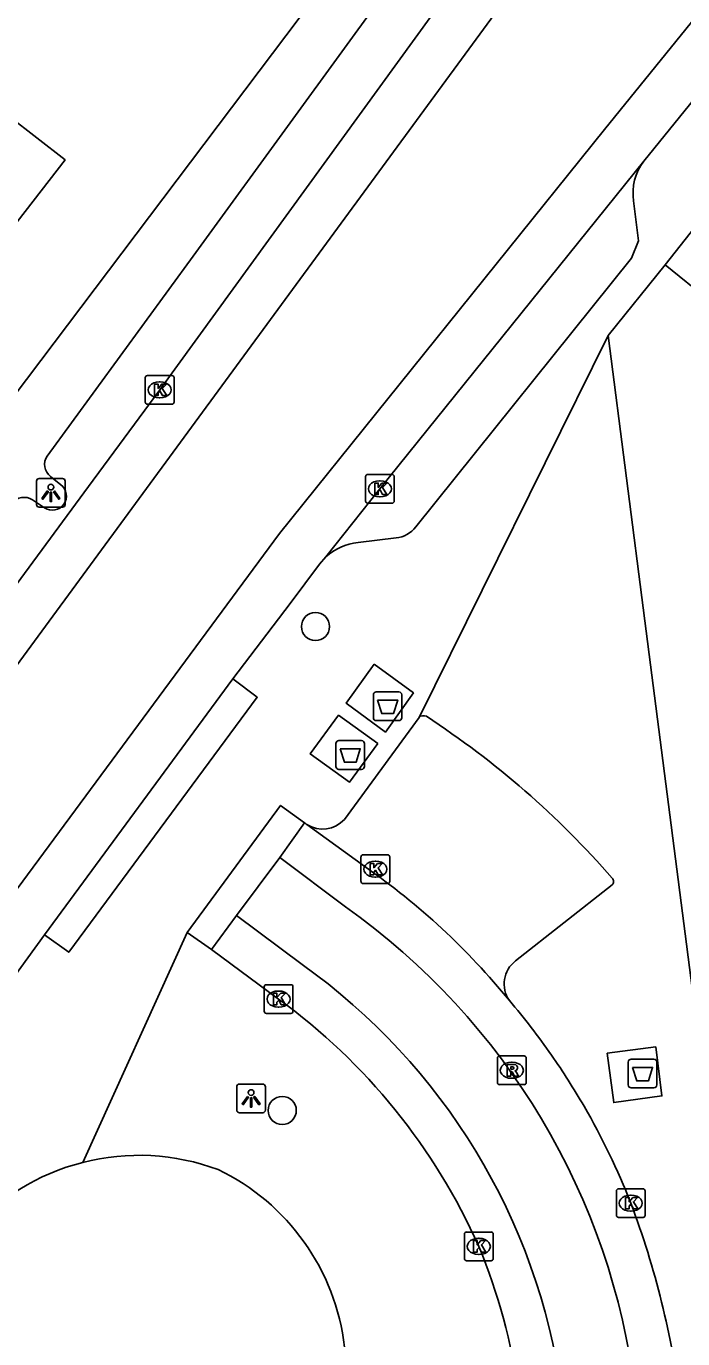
# Model space of a CAD drawing. Extents: x 160557 to 161245, y 385330 to 386505.
# Drawn here: x 161048.22 to 161071.04, y 386076.96 to 386122.63 of the extents above; entities that cross this region are included whole.
import ezdxf

# ---------------------------------------------------------------- set-up
doc = ezdxf.new("R2010")
doc.units = 0
for name, color, linetype in [('IMGEO_Afval_apart_plaats', 7, 'Continuous'), ('IMGEO_Boom', 7, 'Continuous'), ('IMGEO_Kolk', 7, 'Continuous'), ('IMGEO_Lichtpunt', 7, 'Continuous'), ('IMGEO_Pand', 7, 'Continuous'), ('IMGEO_Rijbaan_lokaal_gesloten', 7, 'Continuous'), ('IMGEO_Rijbaan_lokaal_open', 7, 'Continuous'), ('IMGEO_Rioolput', 7, 'Continuous'), ('IMGEO_Voetpad_gesloten', 7, 'Continuous'), ('IMGEO_Voetpad_open', 7, 'Continuous')]:
    doc.layers.add(name, color=color, linetype=linetype)

msp = doc.modelspace()

# ---------------------------------------------------------------- linework, layer by layer
at = {"layer": 'IMGEO_Afval_apart_plaats'}
for p, q in [((161060.383, 386099.473), (161061.173, 386099.473)), ((161061.173, 386099.473), (161060.383, 386099.473)), ((161060.283, 386098.573), (161060.283, 386099.373)), ((161060.283, 386099.373), (161060.283, 386098.573)), ((161061.273, 386099.373), (161061.273, 386098.573)), ((161061.273, 386098.573), (161061.273, 386099.373)), ((161061.173, 386098.473), (161060.383, 386098.473)), ((161060.383, 386098.473), (161061.173, 386098.473)), ((161058.984, 386096.876), (161058.984, 386097.676)), ((161058.984, 386097.676), (161058.984, 386096.876)), ((161059.084, 386097.776), (161059.874, 386097.776)), ((161059.874, 386097.776), (161059.084, 386097.776)), ((161059.974, 386097.676), (161059.974, 386096.876)), ((161059.974, 386096.876), (161059.974, 386097.676)), ((161059.874, 386096.776), (161059.084, 386096.776)), ((161059.084, 386096.776), (161059.874, 386096.776)), ((161069.245, 386086.693), (161070.035, 386086.693)), ((161070.035, 386086.693), (161069.245, 386086.693)), ((161069.145, 386085.793), (161069.145, 386086.593)), ((161069.145, 386086.593), (161069.145, 386085.793)), ((161070.135, 386086.593), (161070.135, 386085.793)), ((161070.135, 386085.793), (161070.135, 386086.593)), ((161070.035, 386085.693), (161069.245, 386085.693)), ((161069.245, 386085.693), (161070.035, 386085.693))]:
    msp.add_line(p, q, dxfattribs=at)
for points in [[(161060.426, 386099.187), (161061.13, 386099.187), (161060.981, 386098.717), (161060.575, 386098.717), (161060.426, 386099.187)], [(161059.127, 386097.49), (161059.831, 386097.49), (161059.682, 386097.02), (161059.276, 386097.02), (161059.127, 386097.49)], [(161069.288, 386086.407), (161069.992, 386086.407), (161069.843, 386085.937), (161069.437, 386085.937), (161069.288, 386086.407)]]:
    msp.add_lwpolyline(points, dxfattribs=at)
for centre, start, end in [((161060.383, 386099.373), 90, 180), ((161060.383, 386099.373), 90, 180), ((161061.173, 386099.373), 0, 90), ((161061.173, 386099.373), 360, 90), ((161060.383, 386098.573), 180, 270), ((161060.383, 386098.573), 180, 270), ((161061.173, 386098.573), 270, 0), ((161061.173, 386098.573), 270, 0), ((161059.084, 386097.676), 90, 180), ((161059.084, 386097.676), 90, 180), ((161059.874, 386097.676), 0, 90), ((161059.874, 386097.676), 360, 90), ((161059.084, 386096.876), 180, 270), ((161059.084, 386096.876), 180, 270), ((161059.874, 386096.876), 270, 0), ((161059.874, 386096.876), 270, 0), ((161069.245, 386086.593), 90, 180), ((161069.245, 386086.593), 90, 180), ((161070.035, 386086.593), 0, 90), ((161070.035, 386086.593), 360, 90), ((161069.245, 386085.793), 180, 270), ((161069.245, 386085.793), 180, 270), ((161070.035, 386085.793), 270, 0), ((161070.035, 386085.793), 270, 0)]:
    msp.add_arc(centre, 0.1, start, end, dxfattribs=at)
at = {"layer": 'IMGEO_Boom'}
for centre in [(161058.272, 386101.744), (161057.116, 386084.907)]:
    msp.add_circle(centre, 0.489, dxfattribs=at)
at = {"layer": 'IMGEO_Kolk'}
for p, q in [((161052.356, 386109.553), (161052.356, 386110.405)), ((161052.431, 386110.479), (161053.283, 386110.479)), ((161053.357, 386110.405), (161053.357, 386109.553)), ((161052.844, 386110.259), (161052.869, 386110.259)), ((161053.283, 386109.479), (161052.431, 386109.479)), ((161052.867, 386109.699), (161052.842, 386109.699)), ((161060.01, 386106.109), (161060.01, 386106.961)), ((161060.085, 386107.035), (161060.937, 386107.035)), ((161060.498, 386106.815), (161060.523, 386106.815)), ((161061.011, 386106.961), (161061.011, 386106.109)), ((161060.937, 386106.035), (161060.085, 386106.035)), ((161060.521, 386106.255), (161060.496, 386106.255)), ((161059.854, 386092.876), (161059.854, 386093.728)), ((161059.929, 386093.802), (161060.781, 386093.802)), ((161060.342, 386093.582), (161060.367, 386093.582)), ((161060.855, 386093.728), (161060.855, 386092.876)), ((161060.365, 386093.022), (161060.34, 386093.022)), ((161060.781, 386092.802), (161059.929, 386092.802)), ((161056.489, 386088.357), (161056.489, 386089.209)), ((161056.564, 386089.283), (161057.416, 386089.283)), ((161056.977, 386089.063), (161057.002, 386089.063)), ((161057.49, 386089.209), (161057.49, 386088.357)), ((161057, 386088.503), (161056.975, 386088.503)), ((161057.416, 386088.283), (161056.564, 386088.283)), ((161068.731, 386081.257), (161068.731, 386082.109)), ((161068.806, 386082.183), (161069.658, 386082.183)), ((161069.732, 386082.109), (161069.732, 386081.257)), ((161069.219, 386081.963), (161069.244, 386081.963)), ((161069.658, 386081.183), (161068.806, 386081.183)), ((161069.242, 386081.403), (161069.217, 386081.403)), ((161063.449, 386079.752), (161063.449, 386080.604)), ((161063.524, 386080.678), (161064.376, 386080.678)), ((161063.937, 386080.458), (161063.962, 386080.458)), ((161064.45, 386080.604), (161064.45, 386079.752)), ((161063.96, 386079.898), (161063.935, 386079.898)), ((161064.376, 386079.678), (161063.524, 386079.678))]:
    msp.add_line(p, q, dxfattribs=at)
for points in [[(161052.356, 386109.553), (161052.356, 386110.405)], [(161052.431, 386110.479), (161053.283, 386110.479)], [(161053.357, 386110.405), (161053.357, 386109.553)], [(161052.677, 386110.179), (161052.8, 386110.179), (161052.8, 386110.028), (161052.93, 386110.179), (161053.094, 386110.179), (161052.948, 386110.028), (161053.101, 386109.779), (161052.949, 386109.779), (161052.864, 386109.943), (161052.8, 386109.876), (161052.8, 386109.779), (161052.677, 386109.779), (161052.677, 386110.179)], [(161053.283, 386109.479), (161052.431, 386109.479)], [(161060.01, 386106.109), (161060.01, 386106.961)], [(161060.085, 386107.035), (161060.937, 386107.035)], [(161060.331, 386106.735), (161060.454, 386106.735), (161060.454, 386106.584), (161060.584, 386106.735), (161060.748, 386106.735), (161060.602, 386106.584), (161060.755, 386106.335), (161060.603, 386106.335), (161060.518, 386106.499), (161060.454, 386106.432), (161060.454, 386106.335), (161060.331, 386106.335), (161060.331, 386106.735)], [(161061.011, 386106.961), (161061.011, 386106.109)], [(161060.937, 386106.035), (161060.085, 386106.035)], [(161059.854, 386092.876), (161059.854, 386093.728)], [(161059.929, 386093.802), (161060.781, 386093.802)], [(161060.175, 386093.502), (161060.298, 386093.502), (161060.298, 386093.351), (161060.428, 386093.502), (161060.592, 386093.502), (161060.446, 386093.351), (161060.599, 386093.102), (161060.447, 386093.102), (161060.362, 386093.266), (161060.298, 386093.199), (161060.298, 386093.102), (161060.175, 386093.102), (161060.175, 386093.502)], [(161060.855, 386093.728), (161060.855, 386092.876)], [(161060.781, 386092.802), (161059.929, 386092.802)], [(161056.489, 386088.357), (161056.489, 386089.209)], [(161056.564, 386089.283), (161057.416, 386089.283)], [(161056.81, 386088.983), (161056.933, 386088.983), (161056.933, 386088.832), (161057.063, 386088.983), (161057.227, 386088.983), (161057.081, 386088.832), (161057.234, 386088.583), (161057.082, 386088.583), (161056.997, 386088.747), (161056.933, 386088.68), (161056.933, 386088.583), (161056.81, 386088.583), (161056.81, 386088.983)], [(161057.49, 386089.209), (161057.49, 386088.357)], [(161057.416, 386088.283), (161056.564, 386088.283)], [(161068.731, 386081.257), (161068.731, 386082.109)], [(161068.806, 386082.183), (161069.658, 386082.183)], [(161069.732, 386082.109), (161069.732, 386081.257)], [(161069.052, 386081.883), (161069.175, 386081.883), (161069.175, 386081.732), (161069.305, 386081.883), (161069.469, 386081.883), (161069.323, 386081.732), (161069.476, 386081.483), (161069.324, 386081.483), (161069.239, 386081.647), (161069.175, 386081.58), (161069.175, 386081.483), (161069.052, 386081.483), (161069.052, 386081.883)], [(161069.658, 386081.183), (161068.806, 386081.183)], [(161063.449, 386079.752), (161063.449, 386080.604)], [(161063.524, 386080.678), (161064.376, 386080.678)], [(161063.77, 386080.378), (161063.893, 386080.378), (161063.893, 386080.227), (161064.023, 386080.378), (161064.187, 386080.378), (161064.041, 386080.227), (161064.194, 386079.978), (161064.042, 386079.978), (161063.957, 386080.142), (161063.893, 386080.075), (161063.893, 386079.978), (161063.77, 386079.978), (161063.77, 386080.378)], [(161064.45, 386080.604), (161064.45, 386079.752)], [(161064.376, 386079.678), (161063.524, 386079.678)]]:
    msp.add_lwpolyline(points, dxfattribs=at)
for centre, start, end in [((161052.433, 386110.403), 91.552, 178.448), ((161052.433, 386110.403), 91.552, 178.448), ((161053.281, 386110.403), 1.552, 88.448), ((161053.281, 386110.403), 1.552, 88.448), ((161052.433, 386109.555), 181.552, 268.448), ((161052.433, 386109.555), 181.552, 268.448), ((161053.281, 386109.555), 271.552, 358.448), ((161053.281, 386109.555), 271.552, 358.448), ((161060.087, 386106.959), 91.552, 178.448), ((161060.087, 386106.959), 91.552, 178.448), ((161060.935, 386106.959), 1.552, 88.448), ((161060.935, 386106.959), 1.552, 88.448), ((161060.087, 386106.111), 181.552, 268.448), ((161060.087, 386106.111), 181.552, 268.448), ((161060.935, 386106.111), 271.552, 358.448), ((161060.935, 386106.111), 271.552, 358.448), ((161059.931, 386093.726), 91.552, 178.448), ((161059.931, 386093.726), 91.552, 178.448), ((161060.779, 386093.726), 1.552, 88.448), ((161060.779, 386093.726), 1.552, 88.448), ((161059.931, 386092.878), 181.552, 268.448), ((161059.931, 386092.878), 181.552, 268.448), ((161060.779, 386092.878), 271.552, 358.448), ((161060.779, 386092.878), 271.552, 358.448), ((161056.566, 386089.207), 91.552, 178.448), ((161056.566, 386089.207), 91.552, 178.448), ((161057.414, 386089.207), 1.552, 88.448), ((161057.414, 386089.207), 1.552, 88.448), ((161056.566, 386088.359), 181.552, 268.448), ((161056.566, 386088.359), 181.552, 268.448), ((161057.414, 386088.359), 271.552, 358.448), ((161057.414, 386088.359), 271.552, 358.448), ((161068.808, 386082.107), 91.552, 178.448), ((161068.808, 386082.107), 91.552, 178.448), ((161069.656, 386082.107), 1.552, 88.448), ((161069.656, 386082.107), 1.552, 88.448), ((161068.808, 386081.259), 181.552, 268.448), ((161068.808, 386081.259), 181.552, 268.448), ((161069.656, 386081.259), 271.552, 358.448), ((161069.656, 386081.259), 271.552, 358.448), ((161063.526, 386080.602), 91.552, 178.448), ((161063.526, 386080.602), 91.552, 178.448), ((161064.374, 386080.602), 1.552, 88.448), ((161064.374, 386080.602), 1.552, 88.448), ((161063.526, 386079.754), 181.552, 268.448), ((161063.526, 386079.754), 181.552, 268.448), ((161064.374, 386079.754), 271.552, 358.448), ((161064.374, 386079.754), 271.552, 358.448)]:
    msp.add_arc(centre, 0.0765, start, end, dxfattribs=at)
for centre, major_axis, ratio, start_param, end_param in [((161052.843, 386109.979), (-0.387, 0.002), 0.722429, 4.712389, 7.853982), ((161052.868, 386109.979), (-0.39, 0.002), 0.717154, 1.570796, 4.712389), ((161060.497, 386106.535), (-0.387, 0.002), 0.722429, 4.712389, 7.853982), ((161060.522, 386106.535), (-0.39, 0.002), 0.717154, 1.570796, 4.712389), ((161060.341, 386093.302), (-0.387, 0.002), 0.722429, 4.712389, 7.853982), ((161060.366, 386093.302), (-0.39, 0.002), 0.717154, 1.570796, 4.712389), ((161056.976, 386088.783), (-0.387, 0.002), 0.722429, 4.712389, 7.853982), ((161057.001, 386088.783), (-0.39, 0.002), 0.717154, 1.570796, 4.712389), ((161069.218, 386081.683), (-0.387, 0.002), 0.722429, 4.712389, 7.853982), ((161069.243, 386081.683), (-0.39, 0.002), 0.717154, 1.570796, 4.712389), ((161063.936, 386080.178), (-0.387, 0.002), 0.722429, 4.712389, 7.853982), ((161063.961, 386080.178), (-0.39, 0.002), 0.717154, 1.570796, 4.712389)]:
    msp.add_ellipse(centre, major_axis=major_axis, ratio=ratio, start_param=start_param, end_param=end_param, dxfattribs=at)
at = {"layer": 'IMGEO_Lichtpunt'}
for p, q in [((161048.575, 386106.8), (161048.575, 386105.993)), ((161048.575, 386106.8), (161048.575, 386105.993)), ((161049.477, 386106.895), (161048.669, 386106.895)), ((161049.477, 386106.895), (161048.669, 386106.895)), ((161049.571, 386105.993), (161049.571, 386106.8)), ((161049.571, 386105.993), (161049.571, 386106.8)), ((161048.669, 386105.899), (161049.477, 386105.899)), ((161048.669, 386105.899), (161049.477, 386105.899)), ((161055.535, 386085.731), (161055.535, 386084.924)), ((161055.535, 386085.731), (161055.535, 386084.924)), ((161056.437, 386085.826), (161055.629, 386085.826)), ((161056.437, 386085.826), (161055.629, 386085.826)), ((161056.531, 386084.924), (161056.531, 386085.731)), ((161056.531, 386084.924), (161056.531, 386085.731)), ((161055.629, 386084.83), (161056.437, 386084.83)), ((161055.629, 386084.83), (161056.437, 386084.83))]:
    msp.add_line(p, q, dxfattribs=at)
for points in [[(161048.949, 386106.464), (161048.988, 386106.436), (161048.8, 386106.174), (161048.762, 386106.201), (161048.949, 386106.464)], [(161049.051, 386106.416), (161049.098, 386106.416), (161049.098, 386106.094), (161049.051, 386106.094), (161049.051, 386106.416)], [(161049.161, 386106.436), (161049.199, 386106.463), (161049.386, 386106.201), (161049.347, 386106.173), (161049.161, 386106.436)], [(161055.909, 386085.395), (161055.948, 386085.367), (161055.76, 386085.105), (161055.722, 386085.132), (161055.909, 386085.395)], [(161056.011, 386085.347), (161056.058, 386085.347), (161056.058, 386085.025), (161056.011, 386085.025), (161056.011, 386085.347)], [(161056.121, 386085.367), (161056.159, 386085.394), (161056.346, 386085.132), (161056.307, 386085.104), (161056.121, 386085.367)]]:
    msp.add_lwpolyline(points, dxfattribs=at)
for centre in [(161049.074, 386106.598), (161056.034, 386085.529)]:
    msp.add_circle(centre, 0.0994, dxfattribs=at)
for centre, start, end in [((161048.669, 386106.8), 90, 180), ((161048.669, 386106.8), 90, 180), ((161049.477, 386106.8), 0, 90), ((161049.477, 386106.8), 0, 90), ((161048.669, 386105.993), 180, 270), ((161048.669, 386105.993), 180, 270), ((161049.477, 386105.993), 270, 0), ((161049.477, 386105.993), 270, 360), ((161055.629, 386085.731), 90, 180), ((161055.629, 386085.731), 90, 180), ((161056.437, 386085.731), 0, 90), ((161056.437, 386085.731), 0, 90), ((161055.629, 386084.924), 180, 270), ((161055.629, 386084.924), 180, 270), ((161056.437, 386084.924), 270, 0), ((161056.437, 386084.924), 270, 360)]:
    msp.add_arc(centre, 0.0946, start, end, dxfattribs=at)
at = {"layer": 'IMGEO_Pand'}
msp.add_lwpolyline([(161046.143, 386113.567), (161049.569, 386117.98), (161045.619, 386121.046), (161042.693, 386123.318), (161041.034, 386121.181), (161036.828, 386124.447), (161035.06, 386122.17)], dxfattribs=at)
at = {"layer": 'IMGEO_Rijbaan_lokaal_gesloten'}
for points in [[(161085.801, 386140.941), (161084.607, 386139.388), (161078.703, 386131.943), (161072.93, 386124.739), (161068.319, 386119.036), (161057.022, 386104.982), (161033.511, 386073.119)], [(161069.681, 386117.938), (161074.292, 386123.641), (161081.309, 386132.396), (161085.633, 386137.767)], [(161071.993, 386133.478), (161067.245, 386126.804), (161029.882, 386075.853)], [(161028.484, 386076.906), (161029.7, 386078.5), (161041.348, 386094.332), (161050.379, 386106.612), (161052.858, 386109.978), (161063.676, 386124.894)], [(161058.635, 386104.166), (161060.51, 386106.536), (161069.681, 386117.938)], [(161055.399, 386099.92), (161057.387, 386102.546), (161058.409, 386103.914), (161058.635, 386104.166)], [(161048.852, 386091.014), (161055.399, 386099.92)], [(161057.892, 386094.914), (161057.03, 386093.706)], [(161059.99, 386093.394), (161057.969, 386094.859)], [(161057.03, 386093.706), (161059.31, 386091.997)], [(161055.522, 386091.694), (161054.655, 386090.509)], [(161057.808, 386089.986), (161055.522, 386091.694)], [(161040.604, 386079.805), (161042.846, 386082.833), (161047.102, 386088.62), (161048.852, 386091.014)], [(161056.99, 386088.783), (161054.655, 386090.509)]]:
    msp.add_lwpolyline(points, dxfattribs=at)
for centre, radius, start, end in [((161058.361, 386095.489), 0.741, 230.803, 238.1216), ((161045.902, 386073.189), 24.632, 39.1174, 55.1151), ((161045.224, 386072.148), 24.339, 6.9677, 54.6371), ((161045.069, 386072.096), 21.962, 7.9509, 54.5468), ((161044.391, 386071.475), 21.407, 23.9863, 53.9478), ((161046.104, 386072.645), 24.824, 34.8561, 40.3861), ((161046.622, 386072.948), 24.226, 29.9837, 34.967), ((161046.126, 386072.619), 24.821, 21.4188, 30.0686), ((161040.825, 386070.96), 30.363, 7.0337, 20.6806), ((161044.403, 386072.128), 21.14, 8.0379, 22.3828)]:
    msp.add_arc(centre, radius, start, end, dxfattribs=at)
at = {"layer": 'IMGEO_Rijbaan_lokaal_open'}
msp.add_lwpolyline([(161055.522, 386091.694), (161057.03, 386093.706)], dxfattribs=at)
at = {"layer": 'IMGEO_Rioolput'}
for p, q in [((161064.596, 386085.879), (161064.596, 386086.731)), ((161064.671, 386086.805), (161065.523, 386086.805)), ((161065.597, 386086.731), (161065.597, 386085.879)), ((161065.084, 386086.585), (161065.109, 386086.585)), ((161065.523, 386085.805), (161064.671, 386085.805)), ((161065.107, 386086.025), (161065.082, 386086.025))]:
    msp.add_line(p, q, dxfattribs=at)
for points in [[(161064.596, 386085.879), (161064.596, 386086.731)], [(161064.671, 386086.805), (161065.523, 386086.805)], [(161065.597, 386086.731), (161065.597, 386085.879)], [(161065.185, 386086.503), (161064.933, 386086.505), (161064.933, 386086.105)], [(161064.933, 386086.105), (161065.057, 386086.105), (161065.057, 386086.267), (161065.068, 386086.267)], [(161065.111, 386086.424), (161065.057, 386086.424), (161065.057, 386086.343)], [(161065.057, 386086.343), (161065.109, 386086.343)], [(161065.115, 386086.238), (161065.186, 386086.105), (161065.326, 386086.105), (161065.261, 386086.231)], [(161065.523, 386085.805), (161064.671, 386085.805)]]:
    msp.add_lwpolyline(points, dxfattribs=at)
for centre, radius, start, end in [((161064.673, 386086.729), 0.0765, 91.552, 178.448), ((161064.673, 386086.729), 0.0765, 91.552, 178.448), ((161065.521, 386086.729), 0.0765, 1.552, 88.448), ((161065.521, 386086.729), 0.0765, 1.552, 88.448), ((161065.067, 386086.214), 0.0533, 26.0293, 88.6989), ((161065.093, 386086.532), 0.19, 274.7715, 282.9687), ((161065.117, 386086.328), 0.0964, 77.0061, 93.1865), ((161065.131, 386086.385), 0.0378, 276.6634, 79.6772), ((161065.184, 386086.393), 0.109, 350.3612, 89.416), ((161065.182, 386086.393), 0.112, 277.5842, 350.9817), ((161065.166, 386086.178), 0.108, 29.5134, 73.7905), ((161064.673, 386085.881), 0.0765, 181.552, 268.448), ((161064.673, 386085.881), 0.0765, 181.552, 268.448), ((161065.521, 386085.881), 0.0765, 271.552, 358.448), ((161065.521, 386085.881), 0.0765, 271.552, 358.448)]:
    msp.add_arc(centre, radius, start, end, dxfattribs=at)
for centre, major_axis, ratio, start_param, end_param in [((161065.083, 386086.305), (-0.387, 0.002), 0.722429, 4.712389, 7.853982), ((161065.108, 386086.305), (-0.39, 0.002), 0.717154, 1.570796, 4.712389)]:
    msp.add_ellipse(centre, major_axis=major_axis, ratio=ratio, start_param=start_param, end_param=end_param, dxfattribs=at)
at = {"layer": 'IMGEO_Voetpad_gesloten'}
for points in [[(161060.311, 386100.439), (161059.34, 386099.076), (161060.701, 386098.074), (161061.678, 386099.435), (161060.311, 386100.439)], [(161060.439, 386097.68), (161059.076, 386098.658), (161058.089, 386097.311), (161059.453, 386096.326), (161060.439, 386097.68)], [(161070.098, 386087.119), (161068.416, 386086.895), (161068.639, 386085.182), (161070.313, 386085.416), (161070.098, 386087.119)]]:
    msp.add_lwpolyline(points, dxfattribs=at)
at = {"layer": 'IMGEO_Voetpad_open'}
for points in [[(160998.752, 386043.065), (160999.004, 386042.886), (161000, 386044.243), (161013.149, 386062.159), (161020.189, 386071.923), (161020.031, 386072.035), (161037.312, 386095.872), (161070.533, 386139.935)], [(161060.515, 386123.587), (161057.572, 386119.523), (161054.021, 386114.629), (161048.948, 386107.678)], [(161061.755, 386105.209), (161069.259, 386114.563), (161069.496, 386115.169), (161069.328, 386116.551)], [(161070.422, 386114.33), (161071.468, 386115.652)], [(161068.448, 386111.866), (161070.422, 386114.33)], [(161070.422, 386114.33), (161071.943, 386113.104), (161072.19, 386111.129)], [(161068.448, 386111.866), (161061.873, 386098.579)], [(161071.858, 386085.384), (161069.72, 386101.947), (161068.448, 386111.866)], [(161049.062, 386106.97), (161049.419, 386106.68)], [(161048.853, 386105.872), (161048.434, 386106.158)], [(161059.754, 386104.663), (161061.072, 386104.829)], [(161048.852, 386091.014), (161049.697, 386090.41), (161056.248, 386099.283), (161055.399, 386099.92)], [(161061.873, 386098.579), (161059.275, 386095.034)], [(161057.892, 386094.914), (161057.058, 386095.52), (161053.807, 386091.097)], [(161065.228, 386090.112), (161068.583, 386092.758)], [(161053.807, 386091.097), (161050.183, 386083.1)], [(161054.655, 386090.509), (161053.807, 386091.097)]]:
    msp.add_lwpolyline(points, dxfattribs=at)
for centre, radius, start, end in [((161071.132, 386116.83), 1.825, 142.6381, 188.8039), ((161049.379, 386107.384), 0.521, 145.6988, 232.5954), ((161049.123, 386106.285), 0.494, 236.8553, 53.1226), ((161048.145, 386105.685), 0.554, 58.5434, 140.3293), ((161060.963, 386105.829), 1.006, 276.2294, 321.951), ((161059.901, 386102.824), 1.845, 94.5693, 133.3272), ((161062.027, 386098.435), 0.211, 61.7849, 136.9934), ((161045.177, 386072.661), 31.003, 40.9629, 56.8588), ((161058.519, 386095.718), 1.02, 237.3868, 317.8772), ((161068.475, 386092.875), 0.159, 312.6588, 44.3263), ((161065.837, 386089.309), 1.008, 127.189, 215.1382), ((161052.135, 386075.498), 7.849, 104.4024, 139.3195), ((161052.138, 386075.487), 7.86, 69.5364, 104.4022), ((161051.47, 386075.765), 7.867, 6.6455, 64.2647)]:
    msp.add_arc(centre, radius, start, end, dxfattribs=at)

doc.saveas('drawing.dxf')
